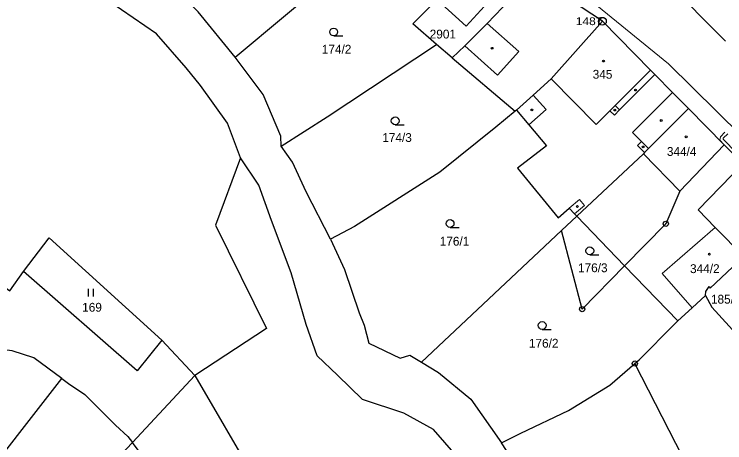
# Model space of a CAD drawing. Extents: x -679733 to -673243, y -1075091 to -1066557.
# Drawn here: x -676836.7 to -676699.9, y -1071108.5 to -1071026 of the extents above; entities that cross this region are included whole.
import ezdxf
from ezdxf.enums import TextEntityAlignment as Align

# ---------------------------------------------------------------- set-up
doc = ezdxf.new("R2010")
doc.units = 0
doc.header["$LTSCALE"] = 0.68
for name, color, linetype, lineweight in [('1', 7, 'Continuous', 25), ('13', 7, 'Continuous', 13), ('3', 7, 'Continuous', 25), ('4', 7, 'Continuous', 13), ('5', 7, 'Continuous', 25), ('8', 7, 'Continuous', 25)]:
    doc.layers.add(name, color=color, linetype=linetype, lineweight=lineweight)
doc.layers.add('2', color=7, linetype='Continuous')

msp = doc.modelspace()

# ---------------------------------------------------------------- linework, layer by layer
at = {"layer": '1'}
for p, q in [((-676752.42, -1071034.41), (-676755.41, -1071031.83)), ((-676752.42, -1071034.41), (-676740.28, -1071044.67)), ((-676740.06, -1071044.47), (-676740.28, -1071044.67)), ((-676700.05, -1071051.13), (-676706.9, -1071044.14)), ((-676731.35, -1071067.66), (-676728.42, -1071064.9)), ((-676728.42, -1071064.9), (-676719.22, -1071074.42)), ((-676758.33, -1071092.97), (-676731.35, -1071067.66)), ((-676719.22, -1071074.42), (-676708.96, -1071085.04)), ((-676801.96, -1071095.51), (-676813.94, -1071108.44))]:
    msp.add_line(p, q, dxfattribs=at)
for points in [[(-676793.14, -1071053.68), (-676795.69, -1071046.96), (-676800.86, -1071039.72), (-676803.6, -1071036.35), (-676809.36, -1071029.78), (-676818.33, -1071023.64), (-676822.56, -1071018.06), (-676825.84, -1071016.66), (-676830.38, -1071010.75), (-676835.69, -1071003.1), (-676839.38, -1071000.91), (-676851.08, -1070998.12), (-676866.49, -1070995.3), (-676870.16, -1070993.05), (-676874.39, -1070993.8)], [(-676794.2, -1071034.3), (-676774.84, -1071018.09), (-676794.06, -1070998.39)], [(-676794.2, -1071034.3), (-676801.29, -1071025.54), (-676809.39, -1071017.24), (-676813.94, -1071014.17)], [(-676716.62, -1071014.2), (-676715.44, -1071015.4), (-676712.39, -1071018.49), (-676711.19, -1071019.7), (-676699.82, -1071031.21)], [(-676755.18, -1071023.42), (-676749.73, -1071028.36), (-676742.67, -1071020.59), (-676741.54, -1071019.07), (-676741.09, -1071019.37), (-676738.78, -1071016.09)], [(-676736.95, -1071018.63), (-676739.76, -1071021.58), (-676745.69, -1071027.79), (-676750, -1071032.12), (-676752.42, -1071034.41)], [(-676723.49, -1071027.38), (-676731.47, -1071022.07), (-676736.95, -1071018.63)], [(-676755.41, -1071031.83), (-676759.99, -1071027.87), (-676757.49, -1071025.38), (-676755.59, -1071023.51)], [(-676723.49, -1071027.38), (-676733.33, -1071038.48), (-676736.81, -1071041.58), (-676740.06, -1071044.47)], [(-676706.9, -1071044.14), (-676709.98, -1071041.07), (-676713.39, -1071037.65), (-676714.23, -1071036.8), (-676723.49, -1071027.38)], [(-676785.36, -1071051.4), (-676776.49, -1071045.76), (-676755.41, -1071031.83)], [(-676785.36, -1071051.4), (-676785.4, -1071049.52), (-676788.81, -1071041.5), (-676794.2, -1071034.3)], [(-676894.43, -1071044.54), (-676850.95, -1071069.63), (-676837.57, -1071079.26), (-676834.92, -1071075.55)], [(-676740.06, -1071044.47), (-676737.66, -1071047.32), (-676734.28, -1071051.34), (-676739.81, -1071055.67), (-676732.02, -1071065.2), (-676729.9, -1071063.37), (-676728.86, -1071064.45), (-676728.42, -1071064.9)], [(-676706.9, -1071044.14), (-676714.59, -1071051.87), (-676715.37, -1071052.65), (-676715.6, -1071052.88), (-676728.42, -1071064.9)], [(-676740.28, -1071044.67), (-676744.02, -1071047.77), (-676754.78, -1071056.39), (-676771.23, -1071066.87), (-676775.82, -1071069.3)], [(-676700.05, -1071051.13), (-676708.61, -1071060.05), (-676711.3, -1071066.35), (-676719.22, -1071074.42)], [(-676696.24, -1071072.62), (-676701.81, -1071067.04), (-676705.08, -1071063.68), (-676696.48, -1071054.82), (-676700.05, -1071051.13)], [(-676775.82, -1071069.3), (-676780.52, -1071060.17), (-676783.13, -1071054.48), (-676785.36, -1071051.4)], [(-676793.14, -1071053.68), (-676797.97, -1071066.61), (-676788.18, -1071086.47), (-676801.96, -1071095.51), (-676778.49, -1071135.82)], [(-676725.22, -1071168.28), (-676731.67, -1071151.24), (-676735.33, -1071145.49), (-676736.53, -1071139.93), (-676737.25, -1071134.45), (-676745.58, -1071118.19), (-676749.48, -1071113.45), (-676756.02, -1071105.93), (-676761.71, -1071102.77), (-676769.7, -1071100.12), (-676774.51, -1071095.47), (-676778.42, -1071091.75), (-676780.54, -1071085.7), (-676783.44, -1071075.78), (-676787.2, -1071065.69), (-676789.62, -1071058.9), (-676793.14, -1071053.68)], [(-676719.22, -1071074.42), (-676727.39, -1071082.76), (-676731.35, -1071067.66)], [(-676834.92, -1071075.55), (-676830.02, -1071069.02), (-676808.29, -1071088.75), (-676801.96, -1071095.51)], [(-676775.82, -1071069.3), (-676773.11, -1071075.17), (-676770.29, -1071083.48), (-676769.34, -1071085.87), (-676768.48, -1071089.3), (-676762.43, -1071092.19), (-676760.57, -1071091.6), (-676758.33, -1071092.97)], [(-676703.62, -1071080.14), (-676703.58, -1071079.4), (-676702.95, -1071078.38), (-676702.73, -1071078.7), (-676696.24, -1071072.62)], [(-676808.29, -1071088.75), (-676813.03, -1071094.61), (-676834.92, -1071075.55)], [(-676708.96, -1071085.04), (-676706.21, -1071082.51), (-676703.62, -1071080.14)], [(-676703.62, -1071080.14), (-676702.41, -1071082.41), (-676697.08, -1071088.21), (-676689.12, -1071097.34), (-676687.33, -1071099.75), (-676686.34, -1071101.66)], [(-676717.26, -1071093.23), (-676716.44, -1071092.51), (-676709.54, -1071085.57), (-676708.96, -1071085.04)], [(-676827.58, -1071096.12), (-676832.92, -1071092.13), (-676837.12, -1071090.77), (-676839.22, -1071090.55), (-676845.17, -1071092.35), (-676849.71, -1071093.59), (-676857.6, -1071086.69)], [(-676758.33, -1071092.97), (-676755.05, -1071094.97), (-676748.81, -1071100.1), (-676742.94, -1071108.47)], [(-676742.94, -1071108.47), (-676739.22, -1071106.63), (-676730.04, -1071102.27), (-676722.04, -1071097.41), (-676717.26, -1071093.23)], [(-676695.59, -1071142.14), (-676702.73, -1071121.52), (-676717.26, -1071093.23)], [(-676845.04, -1071129.09), (-676850.14, -1071125.32), (-676850.53, -1071125.03), (-676845.78, -1071118.55), (-676845.36, -1071118.86), (-676827.58, -1071096.12)], [(-676827.58, -1071096.12), (-676826.27, -1071097.1), (-676823.1, -1071099.18), (-676817.23, -1071105.07), (-676814.82, -1071107.29), (-676813.94, -1071108.44)], [(-676813.94, -1071108.44), (-676821.09, -1071115.91), (-676829.74, -1071124.93), (-676832.2, -1071128.47)], [(-676809.98, -1071116.08), (-676809.27, -1071114.86), (-676812.85, -1071109.88), (-676813.94, -1071108.44)], [(-676729.63, -1071128.68), (-676732.92, -1071123.79), (-676742.94, -1071108.47)]]:
    msp.add_lwpolyline(points, dxfattribs=at)
at = {"layer": '13'}
for points in [[(-676699.9, -1071048.75), (-676700.76, -1071049.6), (-676700.91, -1071050.25), (-676700.05, -1071051.13), (-676696.48, -1071054.82)], [(-676687.61, -1071063.03), (-676700.25, -1071050.06), (-676700.22, -1071049.9), (-676699.38, -1071049.07)]]:
    msp.add_lwpolyline(points, dxfattribs=at)
at = {"layer": '3'}
for p, q in [((-676775.213, -1071030.2), (-676773.463, -1071030.2)), ((-676763.383, -1071047.3), (-676761.633, -1071047.3)), ((-676752.813, -1071067.05), (-676751.063, -1071067.05)), ((-676725.923, -1071072.3), (-676724.173, -1071072.3)), ((-676822.451, -1071080.35), (-676822.451, -1071078.85)), ((-676821.45, -1071080.35), (-676821.45, -1071078.85)), ((-676735.093, -1071086.66), (-676733.343, -1071086.66))]:
    msp.add_line(p, q, dxfattribs=at)
for centre in [(-676775.2129, -1071029.4498), (-676763.3829, -1071046.5498), (-676752.8129, -1071066.2998), (-676725.9229, -1071071.5498), (-676735.0929, -1071085.9098)]:
    msp.add_circle(centre, 0.75, dxfattribs=at)
at = {"layer": '4'}
for p, q in [((-676710.77, -1071035.57), (-676729.38, -1071020.4)), ((-676739.58, -1071033.21), (-676745.69, -1071027.79)), ((-676750, -1071032.12), (-676743.72, -1071037.75)), ((-676743.72, -1071037.75), (-676739.58, -1071033.21)), ((-676671.02, -1071074.78), (-676710.77, -1071035.57)), ((-676721.05, -1071043.61), (-676714.23, -1071036.8)), ((-676720.21, -1071044.45), (-676713.39, -1071037.65)), ((-676733.33, -1071038.48), (-676724.71, -1071047.26)), ((-676736.81, -1071041.58), (-676734.31, -1071044.38)), ((-676709.98, -1071041.07), (-676717.67, -1071048.8)), ((-676734.31, -1071044.38), (-676737.66, -1071047.32)), ((-676722.04, -1071044.59), (-676721.05, -1071043.61)), ((-676721.19, -1071045.44), (-676720.21, -1071044.45)), ((-676720.21, -1071044.45), (-676721.05, -1071043.61)), ((-676724.71, -1071047.26), (-676722.04, -1071044.59)), ((-676722.04, -1071044.59), (-676721.19, -1071045.44)), ((-676717.67, -1071048.8), (-676715.97, -1071050.49)), ((-676716.75, -1071051.27), (-676715.97, -1071050.49)), ((-676715.37, -1071052.65), (-676716.75, -1071051.27)), ((-676715.97, -1071050.49), (-676714.59, -1071051.87)), ((-676708.61, -1071060.05), (-676715.6, -1071052.88)), ((-676729.9, -1071063.37), (-676727.93, -1071061.67)), ((-676727.93, -1071061.67), (-676726.95, -1071062.81)), ((-676728.86, -1071064.45), (-676726.95, -1071062.81)), ((-676711.97, -1071075.91), (-676701.81, -1071067.04)), ((-676711.97, -1071075.91), (-676706.21, -1071082.51))]:
    msp.add_line(p, q, dxfattribs=at)
at = {"layer": '5'}
for centre in [(-676744.7368, -1071032.5792), (-676723.2768, -1071035.0392), (-676717.0968, -1071040.6192), (-676737.0768, -1071044.4492), (-676721.1168, -1071044.4692), (-676712.1668, -1071046.4792), (-676707.3568, -1071049.6292), (-676715.6368, -1071051.5692), (-676728.3168, -1071063.0192), (-676702.9068, -1071072.1992)]:
    msp.add_circle(centre, 0.175, dxfattribs=at)
at = {"layer": '8'}
for centre, radius in [((-676723.49, -1071027.3798), 0.75), ((-676723.49, -1071027.3798), 0.03), ((-676711.3, -1071066.3499), 0.5), ((-676711.3, -1071066.3499), 0.0303), ((-676727.39, -1071082.7599), 0.5), ((-676727.39, -1071082.7599), 0.0303), ((-676717.26, -1071093.2299), 0.5), ((-676717.26, -1071093.2299), 0.0303)]:
    msp.add_circle(centre, radius, dxfattribs=at)

# ---------------------------------------------------------------- texts
at = {"layer": '2'}
msp.add_text('2901', height=1.7, dxfattribs=at).set_placement((-676754.21, -1071030.7), align=Align.CENTER)
for s, p in [('174/2', (-676777.51, -1071033.62)), ('345', (-676725.36, -1071038.44)), ('174/3', (-676765.87, -1071050.61)), ('344/4', (-676711.08, -1071053.29)), ('176/1', (-676754.81, -1071070.55)), ('176/3', (-676728.19, -1071075.66)), ('344/2', (-676706.62, -1071075.83)), ('185/2', (-676702.6, -1071081.71)), ('169', (-676823.64, -1071083.259)), ('176/2', (-676737.64, -1071090.18))]:
    msp.add_text(s, height=1.7, dxfattribs=at).set_placement(p)
at = {"layer": '8', "width": 1.15}
msp.add_text('1487', height=1.5, dxfattribs=at).set_placement((-676723.489, -1071028.129), align=Align.RIGHT)

doc.saveas('drawing.dxf')
